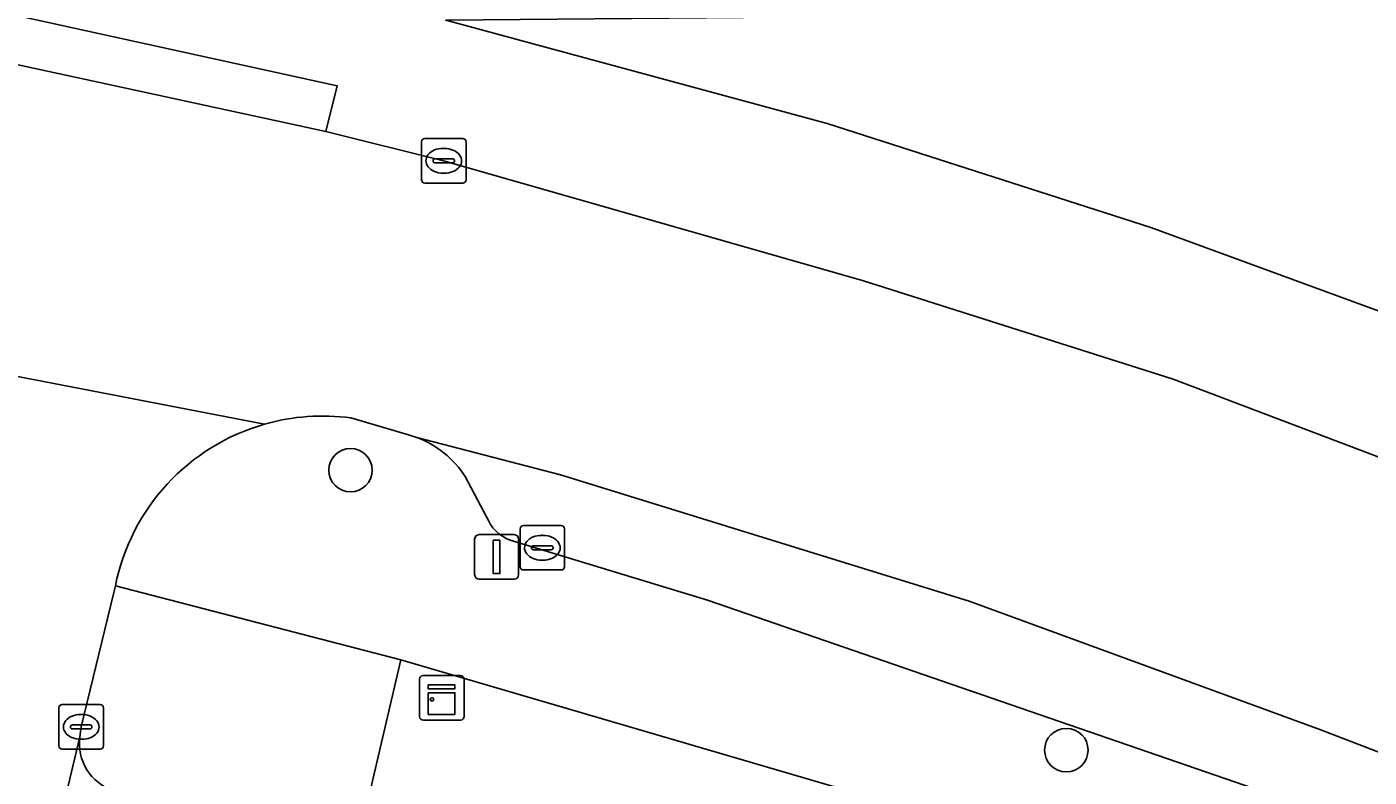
# Model space of a CAD drawing. Extents: x 160023 to 161302, y 384750 to 385707.
# Drawn here: x 160555.99 to 160586.19, y 385047.21 to 385064.09 of the extents above; entities that cross this region are included whole.
import ezdxf

# ---------------------------------------------------------------- set-up
doc = ezdxf.new("R2010")
doc.units = 0
for name, color, linetype in [('IMGEO_Boom', 7, 'Continuous'), ('IMGEO_Groenvoorziening', 7, 'Continuous'), ('IMGEO_Kast', 7, 'Continuous'), ('IMGEO_Kolk', 7, 'Continuous'), ('IMGEO_Lichtmast', 7, 'Continuous'), ('IMGEO_Parkeervlak_gesloten', 7, 'Continuous'), ('IMGEO_Parkeervlak_open', 7, 'Continuous'), ('IMGEO_Rijbaan_lokaal_gesloten', 7, 'Continuous'), ('IMGEO_Rijbaan_lokaal_open', 7, 'Continuous'), ('IMGEO_Voetpad_open', 7, 'Continuous')]:
    doc.layers.add(name, color=color, linetype=linetype)

msp = doc.modelspace()

# ---------------------------------------------------------------- linework, layer by layer
at = {"layer": 'IMGEO_Boom'}
for centre in [(160563.27, 385054.116), (160579.379, 385047.819)]:
    msp.add_circle(centre, 0.489, dxfattribs=at)
at = {"layer": 'IMGEO_Groenvoorziening'}
msp.add_lwpolyline([(160600.581, 385064.559), (160565.412, 385064.24), (160573.995, 385061.918), (160581.284, 385059.577), (160593.75, 385055.007), (160600.419, 385052.076), (160600.531, 385061.772)], close=True, dxfattribs=at)
at = {"layer": 'IMGEO_Kast'}
for p, q in [((160564.825, 385048.57), (160564.825, 385049.411)), ((160564.825, 385049.411), (160564.825, 385048.57)), ((160564.9, 385049.495), (160565.741, 385049.495)), ((160565.741, 385049.495), (160564.9, 385049.495)), ((160565.825, 385049.42), (160565.825, 385048.579)), ((160565.825, 385048.579), (160565.825, 385049.42)), ((160565.75, 385048.495), (160564.909, 385048.495)), ((160564.909, 385048.495), (160565.75, 385048.495))]:
    msp.add_line(p, q, dxfattribs=at)
for points in [[(160565.02, 385049.285), (160565.62, 385049.285), (160565.62, 385049.2), (160565.02, 385049.2), (160565.02, 385049.285)], [(160565.02, 385049.11), (160565.62, 385049.11), (160565.62, 385048.621), (160565.02, 385048.621), (160565.02, 385049.11)]]:
    msp.add_lwpolyline(points, dxfattribs=at)
msp.add_circle((160565.104, 385048.959), 0.0377, dxfattribs=at)
for centre, start, end in [((160564.903, 385049.417), 92.4484, 184.2845), ((160564.903, 385049.417), 92.4484, 184.2845), ((160565.747, 385049.417), 2.4484, 94.2845), ((160565.747, 385049.417), 2.4484, 94.2845), ((160564.903, 385048.573), 182.4484, 274.2845), ((160564.903, 385048.573), 182.4484, 274.2845), ((160565.747, 385048.573), 272.4484, 4.2845), ((160565.747, 385048.573), 272.4484, 4.2845)]:
    msp.add_arc(centre, 0.0779, start, end, dxfattribs=at)
at = {"layer": 'IMGEO_Kolk'}
for p, q in [((160564.868, 385060.653), (160564.868, 385061.505)), ((160564.943, 385061.579), (160565.795, 385061.579)), ((160565.356, 385061.359), (160565.381, 385061.359)), ((160565.869, 385061.505), (160565.869, 385060.653)), ((160565.127, 385061.073), (160565.127, 385061.085)), ((160565.565, 385061.036), (160565.167, 385061.036)), ((160565.17, 385061.122), (160565.568, 385061.122)), ((160565.611, 385061.085), (160565.611, 385061.073)), ((160565.379, 385060.799), (160565.354, 385060.799)), ((160565.795, 385060.579), (160564.943, 385060.579)), ((160567.161, 385052.871), (160568.013, 385052.871)), ((160567.086, 385051.945), (160567.086, 385052.797)), ((160567.574, 385052.651), (160567.599, 385052.651)), ((160568.087, 385052.797), (160568.087, 385051.945)), ((160567.345, 385052.365), (160567.345, 385052.377)), ((160567.783, 385052.328), (160567.385, 385052.328)), ((160567.388, 385052.414), (160567.786, 385052.414)), ((160567.829, 385052.377), (160567.829, 385052.365)), ((160567.597, 385052.091), (160567.572, 385052.091)), ((160568.013, 385051.871), (160567.161, 385051.871)), ((160556.709, 385047.915), (160556.709, 385048.767)), ((160556.784, 385048.841), (160557.636, 385048.841)), ((160557.71, 385048.767), (160557.71, 385047.915)), ((160556.968, 385048.335), (160556.968, 385048.347)), ((160557.011, 385048.384), (160557.409, 385048.384)), ((160557.197, 385048.621), (160557.222, 385048.621)), ((160557.452, 385048.347), (160557.452, 385048.335)), ((160557.406, 385048.298), (160557.008, 385048.298)), ((160557.22, 385048.061), (160557.195, 385048.061)), ((160557.636, 385047.841), (160556.784, 385047.841))]:
    msp.add_line(p, q, dxfattribs=at)
for points in [[(160564.868, 385060.653), (160564.868, 385061.505)], [(160564.943, 385061.579), (160565.795, 385061.579)], [(160565.869, 385061.505), (160565.869, 385060.653)], [(160565.795, 385060.579), (160564.943, 385060.579)], [(160567.161, 385052.871), (160568.013, 385052.871)], [(160567.086, 385051.945), (160567.086, 385052.797)], [(160568.087, 385052.797), (160568.087, 385051.945)], [(160568.013, 385051.871), (160567.161, 385051.871)], [(160556.709, 385047.915), (160556.709, 385048.767)], [(160556.784, 385048.841), (160557.636, 385048.841)], [(160557.71, 385048.767), (160557.71, 385047.915)], [(160557.636, 385047.841), (160556.784, 385047.841)]]:
    msp.add_lwpolyline(points, dxfattribs=at)
for centre, radius, start, end in [((160564.945, 385061.503), 0.0765, 91.552, 178.448), ((160564.945, 385061.503), 0.0765, 91.552, 178.448), ((160565.793, 385061.503), 0.0765, 1.552, 88.448), ((160565.793, 385061.503), 0.0765, 1.552, 88.448), ((160565.167, 385061.082), 0.0403, 85.8775, 175.7526), ((160565.164, 385061.072), 0.0366, 178.938, 274.7102), ((160565.568, 385061.079), 0.043, 264.8664, 352.4533), ((160565.572, 385061.084), 0.0386, 1.7309, 96.639), ((160564.945, 385060.655), 0.0765, 181.552, 268.448), ((160564.945, 385060.655), 0.0765, 181.552, 268.448), ((160565.793, 385060.655), 0.0765, 271.552, 358.448), ((160565.793, 385060.655), 0.0765, 271.552, 358.448), ((160567.163, 385052.795), 0.0765, 91.552, 178.448), ((160567.163, 385052.795), 0.0765, 91.552, 178.448), ((160568.011, 385052.795), 0.0765, 1.552, 88.448), ((160568.011, 385052.795), 0.0765, 1.552, 88.448), ((160567.385, 385052.374), 0.0403, 85.8775, 175.7526), ((160567.382, 385052.364), 0.0366, 178.938, 274.7102), ((160567.786, 385052.371), 0.043, 264.8664, 352.4533), ((160567.79, 385052.376), 0.0386, 1.7309, 96.639), ((160567.163, 385051.947), 0.0765, 181.552, 268.448), ((160567.163, 385051.947), 0.0765, 181.552, 268.448), ((160568.011, 385051.947), 0.0765, 271.552, 358.448), ((160568.011, 385051.947), 0.0765, 271.552, 358.448), ((160556.786, 385048.765), 0.0765, 91.552, 178.448), ((160556.786, 385048.765), 0.0765, 91.552, 178.448), ((160557.634, 385048.765), 0.0765, 1.552, 88.448), ((160557.634, 385048.765), 0.0765, 1.552, 88.448), ((160557.008, 385048.344), 0.0403, 85.8775, 175.7526), ((160557.005, 385048.334), 0.0366, 178.938, 274.7102), ((160557.409, 385048.341), 0.043, 264.8664, 352.4533), ((160557.413, 385048.346), 0.0386, 1.7309, 96.639), ((160556.786, 385047.917), 0.0765, 181.552, 268.448), ((160556.786, 385047.917), 0.0765, 181.552, 268.448), ((160557.634, 385047.917), 0.0765, 271.552, 358.448), ((160557.634, 385047.917), 0.0765, 271.552, 358.448)]:
    msp.add_arc(centre, radius, start, end, dxfattribs=at)
for centre, major_axis, ratio, start_param, end_param in [((160565.355, 385061.079), (-0.387, 0.002), 0.722429, 4.712389, 7.853982), ((160565.38, 385061.079), (-0.39, 0.002), 0.717154, 1.570796, 4.712389), ((160567.573, 385052.371), (-0.387, 0.002), 0.722429, 4.712389, 7.853982), ((160567.598, 385052.371), (-0.39, 0.002), 0.717154, 1.570796, 4.712389), ((160557.196, 385048.341), (-0.387, 0.002), 0.722429, 4.712389, 7.853982), ((160557.221, 385048.341), (-0.39, 0.002), 0.717154, 1.570796, 4.712389)]:
    msp.add_ellipse(centre, major_axis=major_axis, ratio=ratio, start_param=start_param, end_param=end_param, dxfattribs=at)
at = {"layer": 'IMGEO_Lichtmast'}
for p, q in [((160566.064, 385051.766), (160566.064, 385052.566)), ((160566.064, 385052.566), (160566.064, 385051.766)), ((160566.164, 385052.666), (160566.954, 385052.666)), ((160566.954, 385052.666), (160566.164, 385052.666)), ((160567.054, 385052.566), (160567.054, 385051.766)), ((160567.054, 385051.766), (160567.054, 385052.566)), ((160566.954, 385051.666), (160566.164, 385051.666)), ((160566.164, 385051.666), (160566.954, 385051.666))]:
    msp.add_line(p, q, dxfattribs=at)
msp.add_lwpolyline([(160566.484, 385052.541), (160566.634, 385052.541), (160566.634, 385051.791), (160566.484, 385051.791), (160566.484, 385052.541)], dxfattribs=at)
for centre, start, end in [((160566.164, 385052.566), 90, 180), ((160566.164, 385052.566), 90, 180), ((160566.954, 385052.566), 0, 90), ((160566.954, 385052.566), 360, 90), ((160566.164, 385051.766), 180, 270), ((160566.164, 385051.766), 180, 270), ((160566.954, 385051.766), 270, 0), ((160566.954, 385051.766), 270, 0)]:
    msp.add_arc(centre, 0.1, start, end, dxfattribs=at)
at = {"layer": 'IMGEO_Parkeervlak_gesloten'}
for points in [[(160585.082, 385048.283), (160577.194, 385051.171), (160567.998, 385054.013), (160564.76, 385054.855)], [(160565.85, 385053.975), (160566.333, 385053.07)], [(160566.863, 385052.545), (160571.301, 385051.19), (160585.387, 385046.34), (160611.75, 385035.652), (160642.612, 385023.087), (160657.707, 385017.06), (160664.436, 385014.299), (160665.07, 385015.82), (160638.453, 385026.712), (160620.694, 385033.909), (160596.698, 385043.67), (160588.849, 385046.836), (160585.082, 385048.283)]]:
    msp.add_lwpolyline(points, dxfattribs=at)
for centre, radius, start, end in [((160563.96, 385052.749), 2.253, 32.969, 69.2003), ((160567.153, 385053.368), 0.872, 199.9496, 250.5935)]:
    msp.add_arc(centre, radius, start, end, dxfattribs=at)
at = {"layer": 'IMGEO_Parkeervlak_open'}
msp.add_lwpolyline([(160557.179, 385048.117), (160555.673, 385041.789)], dxfattribs=at)
msp.add_arc((160558.284, 385047.967), 1.115, 172.2847, 251.6578, dxfattribs=at)
at = {"layer": 'IMGEO_Rijbaan_lokaal_gesloten'}
for points in [[(160612.845, 385043.826), (160590.309, 385052.935), (160581.782, 385056.163), (160574.814, 385058.379), (160565.395, 385061.073), (160562.711, 385061.735), (160550.276, 385064.434), (160546.878, 385065.088), (160546.541, 385063.032), (160541.001, 385063.867), (160535.559, 385064.571), (160530.248, 385065.132), (160517.802, 385065.89), (160475.532, 385068.178)], [(160550.061, 385057.33), (160561.334, 385055.152)], [(160563.279, 385055.292), (160564.575, 385054.916), (160564.76, 385054.855), (160567.998, 385054.013), (160577.194, 385051.171), (160585.082, 385048.283), (160588.849, 385046.836), (160596.698, 385043.67), (160620.694, 385033.909)]]:
    msp.add_lwpolyline(points, dxfattribs=at)
msp.add_arc((160562.64, 385050.591), 4.744, 82.2566, 105.9775, dxfattribs=at)
at = {"layer": 'IMGEO_Rijbaan_lokaal_open'}
for points in [[(160561.334, 385055.152), (160550.061, 385057.33)], [(160555.673, 385041.789), (160557.179, 385048.117), (160557.209, 385048.341), (160557.943, 385051.366), (160557.979, 385051.516)]]:
    msp.add_lwpolyline(points, dxfattribs=at)
msp.add_arc((160562.64, 385050.581), 4.754, 105.949, 168.6545, dxfattribs=at)
at = {"layer": 'IMGEO_Voetpad_open'}
for points in [[(160470.154, 385070.563), (160500, 385068.987), (160518.376, 385068.007), (160518.402, 385068.508), (160525.828, 385068.11), (160525.802, 385067.611), (160527.087, 385067.493), (160527.132, 385067.99), (160530.955, 385067.638), (160530.91, 385067.141), (160539.534, 385066.194), (160546.695, 385065.123), (160546.878, 385065.088), (160550.276, 385064.434), (160550.513, 385065.502), (160562.97, 385062.767), (160562.711, 385061.735), (160565.395, 385061.073), (160574.814, 385058.379), (160581.782, 385056.163), (160590.309, 385052.935), (160612.845, 385043.826)], [(160609.007, 385048.313), (160602.546, 385051.141), (160600.419, 385052.076), (160593.75, 385055.007), (160581.284, 385059.577), (160573.995, 385061.918), (160565.412, 385064.24)], [(160564.76, 385054.855), (160564.575, 385054.916), (160563.279, 385055.292)], [(160566.333, 385053.07), (160565.85, 385053.975)], [(160585.387, 385046.34), (160571.301, 385051.19), (160566.863, 385052.545)], [(160561.837, 385038.883), (160564.404, 385049.846), (160557.979, 385051.516), (160557.943, 385051.366), (160557.209, 385048.341), (160557.179, 385048.117)], [(160557.979, 385051.516), (160564.404, 385049.846), (160574.96, 385046.756)], [(160574.96, 385046.756), (160564.404, 385049.846), (160561.837, 385038.883)]]:
    msp.add_lwpolyline(points, dxfattribs=at)
msp.add_lwpolyline([(160562.711, 385061.735), (160562.97, 385062.767), (160550.513, 385065.502), (160550.276, 385064.434)], close=True, dxfattribs=at)
for centre, radius, start, end in [((160562.64, 385050.591), 4.744, 82.2566, 105.9775), ((160562.64, 385050.581), 4.754, 105.949, 168.6545), ((160563.96, 385052.749), 2.253, 32.969, 69.2003), ((160567.153, 385053.368), 0.872, 199.9496, 250.5935), ((160558.284, 385047.967), 1.115, 172.2847, 251.6578)]:
    msp.add_arc(centre, radius, start, end, dxfattribs=at)

doc.saveas('drawing.dxf')
